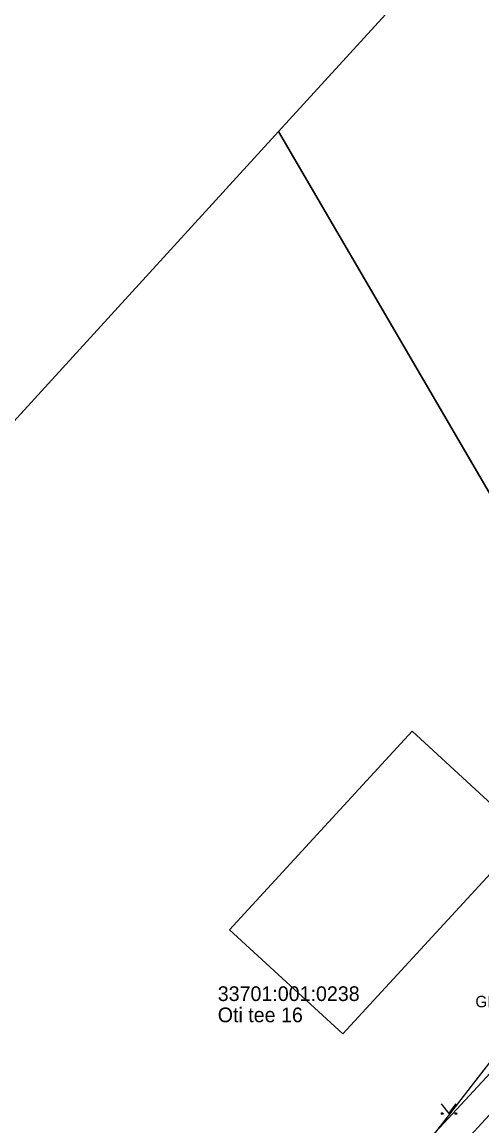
# Model space of a CAD drawing. Extents: x 551623 to 559850, y 6561220 to 6567135.
# Drawn here: x 556921.6 to 556949.8, y 6565314.3 to 6565381.9 of the extents above; entities that cross this region are included whole.
import ezdxf

# ---------------------------------------------------------------- set-up
doc = ezdxf.new("R2010")
doc.units = 0
for name, color, linetype in [('HALJASTUS', 7, 'Continuous'), ('Hoone Elu- või ühiskondlik hoone', 7, 'Continuous'), ('KTRASS', 7, 'Continuous'), ('MOOTNR', 7, 'Continuous'), ('MOOTPIIR', 7, 'Continuous'), ('PIIR', 7, 'Continuous')]:
    doc.layers.add(name, color=color, linetype=linetype)

msp = doc.modelspace()

# ---------------------------------------------------------------- linework, layer by layer
at = {"layer": 'HALJASTUS'}
for p, q in [((556947.304, 6565315.645), (556947.767, 6565315.038)), ((556947.767, 6565315.038), (556948.213, 6565315.645))]:
    msp.add_line(p, q, dxfattribs=at)
for centre in [(556947.366, 6565315.038), (556948.195, 6565315.038)]:
    msp.add_circle(centre, 0.055, dxfattribs=at)
at = {"layer": 'Hoone Elu- või ühiskondlik hoone'}
msp.add_lwpolyline([(556934.325, 6565326.312), (556945.528, 6565338.479), (556952.469, 6565332.088), (556941.269, 6565319.918)], close=True, dxfattribs=at)
at = {"layer": 'KTRASS'}
msp.add_lwpolyline([(556865.402, 6565254.032), (556871.396, 6565275.058), (556892.504, 6565283.769), (556915.486, 6565293.126), (556926.41, 6565297.925), (556943.376, 6565309.264), (556953.177, 6565321.905), (556974.878, 6565343.903), (556994.604, 6565358.984), (557007.739, 6565364.827)], dxfattribs=at)
at = {"layer": 'MOOTPIIR'}
msp.add_lwpolyline([(557034.718, 6565383.704), (557029.506, 6565367.036), (557023.571, 6565362.386), (557006.639, 6565359.576), (556997.942, 6565357.31), (556993.141, 6565355.772), (556985.16, 6565349.147), (556974.718, 6565340.452), (556963.659, 6565330.033), (556954.199, 6565321.715), (556945.918, 6565312.776), (556936.419, 6565303.668), (556926.19, 6565300.04), (556918.779, 6565296.992)], dxfattribs=at)
at = {"layer": 'PIIR'}
for points in [[(556964.1, 6565410.67), (557002.72, 6565358.37), (556993.17, 6565354.72), (556985.17, 6565349.11), (556963.88, 6565329.75), (556937.33, 6565375.23), (556960.95, 6565401.08)], [(556591.74, 6565273.2), (556611.32, 6565356.67), (556613.56, 6565366.23), (556615.14, 6565380.2), (556960.95, 6565401.08), (556937.33, 6565375.23), (556904.84, 6565339.67), (556845.15, 6565274.33), (556845.54, 6565266.65), (556846.17, 6565253.94), (556847.95, 6565219.09), (556848.22, 6565213.26)], [(556937.33, 6565375.23), (556963.88, 6565329.75), (556944.62, 6565308.84), (556938.48, 6565303.8), (556926.94, 6565298.71), (556904.84, 6565339.67)]]:
    msp.add_lwpolyline(points, close=True, dxfattribs=at)
msp.add_lwpolyline([(556856.85, 6565270.19), (556926.94, 6565298.71), (556938.48, 6565303.8), (556944.62, 6565308.84), (556963.88, 6565329.75), (556985.17, 6565349.11), (556993.17, 6565354.72), (557002.72, 6565358.37), (557023.11, 6565362.17), (557029.66, 6565367.15), (557038.82, 6565392.8)], dxfattribs=at)

# ---------------------------------------------------------------- texts
at = {"layer": 'MOOTNR'}
msp.add_text('GPS1277 ', height=0.7, dxfattribs=at).set_placement((556949.397, 6565321.555))
at = {"layer": 'PIIR'}
for s, p in [('33701:001:0238', (556933.6, 6565321.939)), ('Oti tee 16', (556933.6, 6565320.639))]:
    msp.add_text(s, height=0.9, dxfattribs=at).set_placement(p)

doc.saveas('drawing.dxf')
